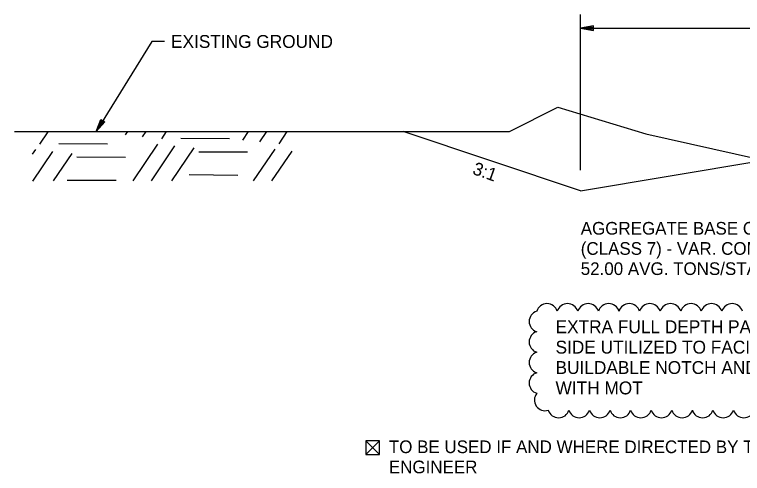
# Model space of a CAD drawing. Extents: x 1001270 to 1003428, y 1840152 to 1842912.
# Drawn here: x 1001284.07 to 1001317.93, y 1842435.53 to 1842456.9 of the extents above; entities that cross this region are included whole.
import ezdxf

# ---------------------------------------------------------------- set-up
doc = ezdxf.new("R2010")
doc.units = 0
for name, color, linetype in [('10', 7, 'Continuous'), ('19', 7, 'Continuous'), ('Default', 7, 'Continuous')]:
    doc.layers.add(name, color=color, linetype=linetype)

msp = doc.modelspace()

# ---------------------------------------------------------------- linework, layer by layer
at = {"layer": '10'}
for p, q in [((1001301.052, 1842437.048), (1001300.41, 1842436.407)), ((1001300.411, 1842437.048), (1001301.052, 1842436.407)), ((1001300.792, 1842436.407), (1001300.803, 1842436.407))]:
    msp.add_line(p, q, dxfattribs=at)
msp.add_lwpolyline([(1001300.803, 1842436.407), (1001301.052, 1842436.407), (1001301.052, 1842437.048), (1001300.411, 1842437.048), (1001300.41, 1842436.407), (1001300.792, 1842436.407)], dxfattribs=at)
at = {"layer": '19'}
for p, q in [((1001310.405, 1842449.649), (1001310.405, 1842456.904)), ((1001311.005, 1842456.376), (1001310.405, 1842456.271)), ((1001310.405, 1842456.271), (1001340.405, 1842456.271)), ((1001310.405, 1842456.271), (1001311.005, 1842456.166)), ((1001311.005, 1842456.321), (1001310.565, 1842456.286)), ((1001310.565, 1842456.256), (1001311.005, 1842456.216)), ((1001311.005, 1842456.166), (1001311.005, 1842456.376)), ((1001310.405, 1842448.697), (1001332.405, 1842452.364)), ((1001287.866, 1842451.449), (1001288.09, 1842452.016)), ((1001288.267, 1842451.906), (1001287.866, 1842451.449)), ((1001287.94, 1842451.59), (1001288.133, 1842451.984)), ((1001288.226, 1842451.928), (1001287.963, 1842451.579)), ((1001288.09, 1842452.016), (1001288.267, 1842451.906)), ((1001284.069, 1842451.45), (1001307.089, 1842451.448)), ((1001285.244, 1842450.864), (1001285.636, 1842451.447)), ((1001289.229, 1842451.298), (1001289.335, 1842451.448)), ((1001290.024, 1842451.207), (1001290.19, 1842451.451)), ((1001290.919, 1842451.114), (1001291.145, 1842451.453)), ((1001294.683, 1842451.059), (1001294.945, 1842451.454)), ((1001295.478, 1842450.967), (1001295.81, 1842451.456)), ((1001296.373, 1842450.875), (1001296.754, 1842451.449)), ((1001310.405, 1842448.697), (1001302.151, 1842451.448)), ((1001291.807, 1842451.144), (1001294.068, 1842451.132)), ((1001286.133, 1842450.903), (1001288.392, 1842450.882)), ((1001289.581, 1842449.151), (1001290.733, 1842450.872)), ((1001290.436, 1842449.154), (1001291.528, 1842450.78)), ((1001284.904, 1842450.396), (1001285.058, 1842450.622)), ((1001284.926, 1842449.148), (1001285.853, 1842450.53)), ((1001285.882, 1842449.15), (1001286.748, 1842450.438)), ((1001291.391, 1842449.156), (1001292.424, 1842450.688)), ((1001292.637, 1842450.515), (1001294.908, 1842450.503)), ((1001295.191, 1842449.157), (1001296.188, 1842450.633)), ((1001296.046, 1842449.159), (1001296.982, 1842450.541)), ((1001286.972, 1842450.274), (1001289.232, 1842450.253)), ((1001292.195, 1842449.445), (1001294.455, 1842449.424)), ((1001286.52, 1842449.195), (1001288.79, 1842449.182))]:
    msp.add_line(p, q, dxfattribs=at)
for points in [[(1001291.049, 1842455.648), (1001290.449, 1842455.648), (1001287.866, 1842451.449)], [(1001307.089, 1842451.448), (1001309.345, 1842452.592), (1001313.442, 1842451.352), (1001319.668, 1842449.953), (1001324.306, 1842450.525), (1001336.468, 1842452.081), (1001338.322, 1842452.103), (1001353.416, 1842452.58), (1001368.322, 1842452.145), (1001370.856, 1842451.957), (1001378.743, 1842450.157), (1001385.4, 1842449.839), (1001390.193, 1842449.142), (1001393.111, 1842449.131)]]:
    msp.add_lwpolyline(points, dxfattribs=at)
for centre, radius, start, end in [((1001308.84, 1842442.937), 0.502, 17.4954, 162.4954), ((1001309.797, 1842442.937), 0.502, 17.4954, 162.4954), ((1001310.754, 1842442.937), 0.502, 17.4954, 162.4954), ((1001311.711, 1842442.937), 0.502, 17.4954, 162.4954), ((1001312.669, 1842442.936), 0.502, 17.4954, 162.4954), ((1001313.626, 1842442.936), 0.502, 17.4954, 162.4954), ((1001314.583, 1842442.936), 0.502, 17.4954, 162.4954), ((1001315.54, 1842442.936), 0.502, 17.4954, 162.4954), ((1001316.497, 1842442.936), 0.502, 17.4954, 162.4954), ((1001317.455, 1842442.936), 0.502, 17.4954, 162.4954), ((1001308.512, 1842442.609), 0.502, 107.4954, 252.4954), ((1001308.512, 1842441.652), 0.502, 107.4954, 252.4954), ((1001308.512, 1842440.695), 0.502, 107.4954, 252.4954), ((1001308.512, 1842439.738), 0.502, 107.4954, 252.4954), ((1001308.756, 1842438.95), 0.501, 141.9856, 286.9856), ((1001309.381, 1842438.622), 0.502, 197.4954, 342.4954), ((1001310.338, 1842438.622), 0.502, 197.4954, 342.4954), ((1001311.295, 1842438.622), 0.502, 197.4954, 342.4954), ((1001312.253, 1842438.621), 0.502, 197.4954, 342.4954), ((1001313.21, 1842438.621), 0.502, 197.4954, 342.4954), ((1001314.167, 1842438.621), 0.502, 197.4954, 342.4954), ((1001315.124, 1842438.621), 0.502, 197.4954, 342.4954), ((1001316.081, 1842438.621), 0.502, 197.4954, 342.4954), ((1001317.038, 1842438.621), 0.502, 197.4954, 342.4954), ((1001317.996, 1842438.621), 0.502, 197.4954, 342.4954)]:
    msp.add_arc(centre, radius, start, end, dxfattribs=at)

# ---------------------------------------------------------------- texts
for s, p in [('EXISTING GROUND', (1001291.349, 1842455.349)), ('EXTRA FULL DEPTH PAVEMENT ON LEFT', (1001309.239, 1842442.06)), ('SIDE UTILIZED TO FACILITATE A', (1001309.239, 1842441.11)), ('BUILDABLE NOTCH AND TO ASSIST', (1001309.239, 1842440.16)), ('WITH MOT', (1001309.239, 1842439.21))]:
    msp.add_text(s, height=0.6, dxfattribs=at).set_placement(p)
for s, height, rotation, p in [('3:1', 0.6, 340.4943, (1001305.333, 1842449.488)), ('AGGREGATE BASE COURSE', 0.59001, 360, (1001310.41, 1842446.651)), ('(CLASS 7) - VAR. COMPACTED DEPTH', 0.59001, 360, (1001310.41, 1842445.711)), ('52.00 AVG. TONS/STA.', 0.59001, 360, (1001310.41, 1842444.771))]:
    msp.add_text(s, height=height, rotation=rotation, dxfattribs=at).set_placement(p)
at = {"layer": 'Default'}
for s, height, p in [('TO BE USED IF AND WHERE DIRECTED BY THE ', 0.59001, (1001301.483, 1842436.474)), ('ENGINEER', 0.59, (1001301.483, 1842435.534))]:
    msp.add_text(s, height=height, rotation=359.9954, dxfattribs=at).set_placement(p)

doc.saveas('drawing.dxf')
